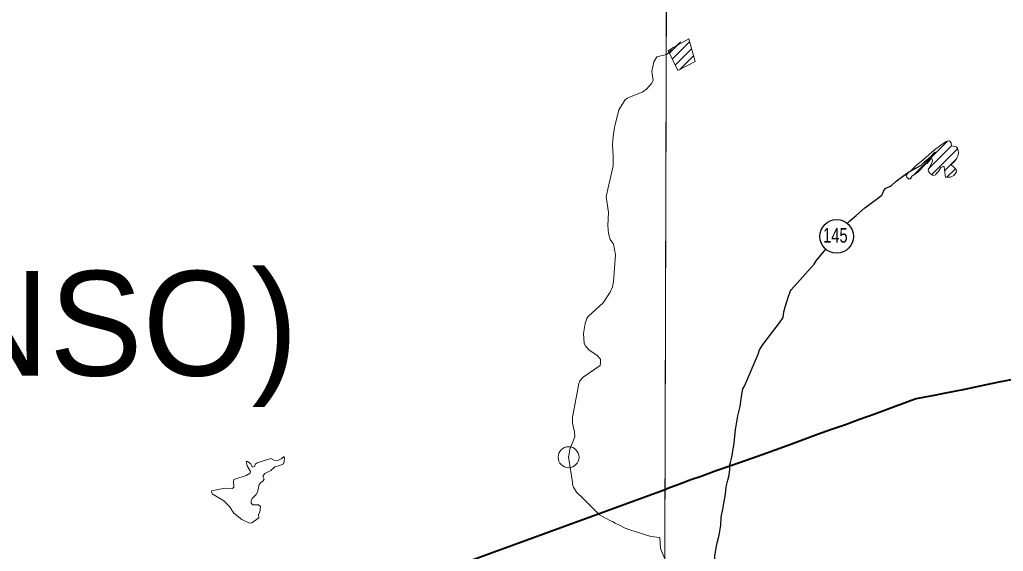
# Model space of a CAD drawing. Extents: x 553962 to 842807, y 8883888 to 9032388.
# Drawn here: x 582541 to 587242, y 8913315 to 8915855 of the extents above; entities that cross this region are included whole.
import ezdxf
from ezdxf.enums import TextEntityAlignment as Align

# ---------------------------------------------------------------- set-up
doc = ezdxf.new("R2010")
doc.units = 0
doc.header["$LTSCALE"] = 200
doc.header["$PDMODE"] = 32
doc.header["$PDSIZE"] = 100
doc.layers.add('6', color=7, linetype='Continuous', lineweight=13)

msp = doc.modelspace()

# ---------------------------------------------------------------- linework, layer by layer
at = {"layer": '6'}
for p, q in [((585646.2, 8915694.7), (585684.3, 8915732.9)), ((585659.8, 8915665.9), (585742.7, 8915748.8)), ((585654.5, 8915713.5), (585659, 8915718.1)), ((585673.4, 8915637.1), (585751.8, 8915715.5)), ((585696.2, 8915617.4), (585761, 8915682.2)), ((586813.8, 8915113.8), (586974.3, 8915274.2)), ((586882.8, 8915140.3), (586994.4, 8915251.9)), ((586900.1, 8915115.2), (587023, 8915238.1)), ((586961.6, 8915134.2), (587014.3, 8915187)), ((586972, 8915102.2), (587012.5, 8915142.8)), ((586794.2, 8915094.1), (586800.9, 8915100.8)), ((585164.2, 8913764.7), (585168, 8913788.9))]:
    msp.add_line(p, q, dxfattribs=at)
for points in [[(585656.3, 8924738.8), (585614.8, 8909969.8), (585573.6, 8896026.7)], [(585659.6, 8915718.8), (585664, 8915721.8), (585674.1, 8915726.3), (585679.1, 8915730.6), (585692.1, 8915742.6), (585701, 8915749.9)], [(585414.9, 8915441.5), (585432.8, 8915470.1), (585444.4, 8915480.8), (585518.2, 8915510), (585536, 8915523.2), (585560.6, 8915550.4), (585569.1, 8915565.3), (585561.9, 8915607.2), (585571.5, 8915653.5), (585585.9, 8915678), (585631.7, 8915689.4), (585634.6, 8915690.8), (585639.6, 8915694.9), (585655.2, 8915714.2)], [(585387.2, 8915353.3), (585404.3, 8915424.6), (585414.9, 8915441.5)], [(585376.5, 8915206.1), (585374.8, 8915228.7), (585374.3, 8915258.9), (585377.8, 8915297.1), (585380.9, 8915318.6), (585384.2, 8915340.2), (585387.2, 8915353.3)], [(585344.3, 8915010.4), (585377.6, 8915157), (585377.3, 8915185), (585376.5, 8915206.1)], [(585258.2, 8914437.7), (585330, 8914503.1), (585362.7, 8914553.7), (585373.3, 8914579.2), (585378.8, 8914604.6), (585387.7, 8914732), (585378.4, 8914783.1), (585363.1, 8914804.4), (585355, 8914834.1), (585351.6, 8914872.3), (585354.6, 8914933.5), (585344.3, 8915010.4)], [(585317.3, 8914216), (585316.1, 8914232.9), (585298.9, 8914252.4), (585262, 8914276.7), (585242.9, 8914298.7), (585238.3, 8914309.6), (585235.2, 8914355.7), (585242.8, 8914403.2), (585251.4, 8914427.6), (585258.2, 8914437.7)], [(585206.8, 8914082.2), (585213.6, 8914117), (585218.3, 8914129.3), (585233.9, 8914146.7), (585314.4, 8914203.2), (585317.3, 8914215.7), (585317.3, 8914216)], [(585168, 8913788.9), (585170.2, 8913803.4), (585194, 8913862.9), (585192.3, 8913886.6), (585182.1, 8913928.2), (585182.1, 8913956.3), (585206.8, 8914082.2)], [(583623.7, 8913742.8), (583623.3, 8913744.4), (583627.1, 8913746.3), (583644.5, 8913734.8), (583653.4, 8913717.7), (583665.2, 8913722.5), (583666.7, 8913731.1), (583676.8, 8913738.3), (583741.4, 8913759.2), (583755.9, 8913751.1), (583774.9, 8913749.5), (583793.7, 8913757.9), (583802.4, 8913766.6), (583802.8, 8913766.1)], [(583802.8, 8913766.1), (583806.2, 8913762.1), (583805.2, 8913743.9), (583801.3, 8913733.7), (583784.9, 8913725.3), (583761, 8913718.8), (583741.9, 8913700.6), (583713.4, 8913686.5), (583705, 8913677.2), (583704.9, 8913669.1), (583709.5, 8913660.2), (583704.9, 8913652.1), (583693.4, 8913644.5), (583685.4, 8913633.9), (583677.6, 8913597.6), (583671.8, 8913586.7), (583652.7, 8913567.2), (583647.2, 8913556.2), (583648, 8913545.1), (583655.7, 8913537.4), (583682.8, 8913536.6), (583692.1, 8913529), (583688.8, 8913501.7), (583682.8, 8913491.9), (583683.7, 8913476)], [(585202.5, 8913598.6), (585187.4, 8913621.3), (585184.9, 8913630.1), (585183, 8913640.7), (585182.1, 8913645.8), (585164.2, 8913764.7)], [(583457.8, 8913603.4), (583457.8, 8913603.6), (583522.2, 8913617.7), (583557.9, 8913615.2), (583563.8, 8913622.4), (583562.2, 8913648.7), (583565.1, 8913658.5), (583624.2, 8913678.1), (583642.9, 8913689.1), (583643.7, 8913695.9), (583628.5, 8913724.3), (583623.7, 8913742.8)], [(583565.2, 8913497.4), (583544.3, 8913529.8), (583517.2, 8913556.5), (583460.7, 8913589.7), (583457.8, 8913603.4)], [(585365.1, 8913461), (585312.1, 8913489.8), (585233.9, 8913567.4), (585202.5, 8913598.6)], [(583683.7, 8913476), (583650.5, 8913452), (583639.2, 8913449.5), (583602.1, 8913467.3), (583565.2, 8913497.4)], [(585556.7, 8913386.5), (585456.6, 8913418.5), (585434.8, 8913426.6), (585408.2, 8913439.8), (585386, 8913450.3), (585374.6, 8913458.3), (585365.1, 8913461)], [(585630.2, 8913263.8), (585602.7, 8913329.2), (585600.5, 8913381), (585556.7, 8913386.5)]]:
    msp.add_lwpolyline(points, dxfattribs=at)
for points in [[(585645.8, 8921027.3), (574684.9, 8921064.7), (574653.9, 8910009.3), (585614.8, 8909969.8)], [(585640, 8915707.7), (585685.4, 8915611.8), (585768.3, 8915655.4), (585738.6, 8915763.7)], [(586913.1, 8915233.4), (586943.5, 8915256), (586968, 8915272.7), (586983.7, 8915276.6), (586992.5, 8915266.8), (586993.5, 8915252.1), (587016, 8915247.2), (587021.9, 8915241.3), (587025.8, 8915229.5), (587026.8, 8915216.8), (587024.8, 8915203), (587019.9, 8915194.2), (587006.2, 8915176.6), (586997.4, 8915168.7), (586993.5, 8915159.9), (587003.3, 8915152), (587016, 8915139.3), (587018, 8915127.5), (587005.2, 8915109.9), (586989.5, 8915102), (586973.9, 8915102), (586965, 8915103), (586961.1, 8915138.3), (586958.2, 8915153), (586953.3, 8915153), (586943.5, 8915149.1), (586931.7, 8915130.5), (586925.8, 8915124.6), (586922.9, 8915119.7), (586918, 8915113.8), (586906.2, 8915110.8), (586892.5, 8915120.7), (586884.6, 8915130.5), (586881.7, 8915138.3), (586901.3, 8915174.6), (586903.3, 8915182.4), (586899.3, 8915192.2), (586894.4, 8915190.3), (586877.8, 8915167.7), (586870.9, 8915165.8), (586832.7, 8915126.5), (586802.3, 8915105.9), (586799.3, 8915095.2), (586789.5, 8915093.2), (586780.7, 8915102), (586777.8, 8915110.8), (586790.5, 8915127.5), (586797.4, 8915131.4), (586823.8, 8915156.9), (586860.1, 8915186.4)]]:
    msp.add_lwpolyline(points, close=True, dxfattribs=at)
at = {"layer": '6', "lineweight": 25}
for points in [[(586706.4, 8915062.2), (586729.7, 8915084), (586760.1, 8915106.5), (586784.3, 8915123.2), (586823.6, 8915145.7), (586847, 8915158.3), (586863.6, 8915174), (586876.8, 8915185.2), (586890.9, 8915196.4), (586914.5, 8915221.7), (586915.6, 8915222.3), (586917.4, 8915222.5)], [(586497.7, 8914883.6), (586508.3, 8914893.6), (586538, 8914920.3), (586580.2, 8914956.6), (586633.3, 8914995.3), (586661.6, 8915016), (586666.2, 8915026.8), (586670.9, 8915039.1), (586680.2, 8915050.5), (586702.7, 8915060.1), (586706.4, 8915062.2)], [(586228.4, 8914563.8), (586338, 8914686.4), (586347.1, 8914702.6), (586393.3, 8914758.1)], [(586070, 8914257.2), (586077.1, 8914278.1), (586094.2, 8914305.4), (586139.4, 8914364.6), (586172.7, 8914407.5), (586190, 8914431.6), (586192.9, 8914459.2), (586200, 8914488.1), (586213.2, 8914528.1), (586224.4, 8914559.4), (586228.4, 8914563.8)], [(585934, 8913722), (585934.1, 8913727.4), (585935.2, 8913729.7), (585937.4, 8913740.1), (585943.5, 8913764.7), (585955.7, 8913833.7), (585961.6, 8913894.9), (585973, 8913962.3), (585983.6, 8914007.2), (585990.8, 8914055.1), (585996.9, 8914092.1), (586005.3, 8914103.8), (586070, 8914257.2)], [(585856.5, 8913219.1), (585860.7, 8913248.2), (585862.4, 8913291.7), (585868.5, 8913322.9), (585873.7, 8913355.2), (585882.9, 8913393), (585891, 8913440.9), (585892.9, 8913478), (585900.7, 8913515.9), (585913.7, 8913588.2), (585917.8, 8913623.5), (585925.6, 8913655.5), (585931.1, 8913678.4), (585934.2, 8913705.8), (585934, 8913722)]]:
    msp.add_lwpolyline(points, dxfattribs=at)
at = {"layer": '6', "lineweight": 40}
for points in [[(587942.9, 8914269.9), (587894.7, 8914259.8), (587797.8, 8914239.6), (587700.8, 8914220), (587586.4, 8914197.2), (587471.4, 8914174.2), (587387.3, 8914155.4), (587304, 8914139.1), (587220.7, 8914122.7), (587137.7, 8914106.3), (587056.1, 8914089), (587006.5, 8914079.3)], [(587006.5, 8914079.3), (586956.9, 8914069.8), (586911.4, 8914060.1), (586866.7, 8914051.8), (586825.2, 8914043.6), (586798.3, 8914033.5), (586690.9, 8913993.9), (586622.7, 8913968.9), (586555, 8913944.4), (586487.3, 8913919.8), (586419.9, 8913896.5), (586354.1, 8913872.9), (586290, 8913849.2), (586225.8, 8913825.7), (586151.9, 8913798.9), (586066.1, 8913768.3), (585980.4, 8913738.3), (585934, 8913722)], [(585934, 8913722), (585864.5, 8913697.7), (585798.1, 8913673.2), (585748.7, 8913656.8), (585711.9, 8913642.6), (585690.2, 8913634.1), (585634.1, 8913614.2)], [(582260, 8912414.3), (582602, 8912537.9), (583859, 8912972.9), (584080.2, 8913052.4), (584201.3, 8913092.2), (585634.1, 8913614.2)]]:
    msp.add_lwpolyline(points, dxfattribs=at)
at = {"layer": '6', "lineweight": 25}
msp.add_circle((586445.1, 8914819.6), 80.3, dxfattribs=at)
at = {"layer": '6'}
msp.add_point((585164.2, 8913764.7), dxfattribs=at)

# ---------------------------------------------------------------- texts
at = {"layer": '6', "width": 0.75}
msp.add_text('145', height=70, dxfattribs=at).set_placement((586439, 8914789.8), align=Align.CENTER)
at = {"layer": '6'}
msp.add_text('(PAULO AFONSO)', height=500, dxfattribs=at).set_placement((578150.5, 8914154.4))

doc.saveas('drawing.dxf')
